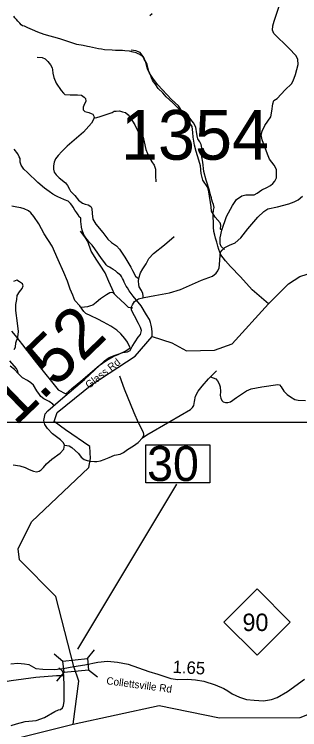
# Model space of a CAD drawing. Extents: x 1159738 to 1321356, y 736314 to 882035.
# Drawn here: x 1219753 to 1222618, y 807918 to 815102 of the extents above; entities that cross this region are included whole.
import ezdxf

# ---------------------------------------------------------------- set-up
doc = ezdxf.new("R2010")
doc.units = 0
for name, color, linetype in [('Exist Boundary Land Use Forest National US Forest Service', 7, 'Continuous'), ('Exist Hydrographic Creek Single Shore', 7, 'Continuous'), ('Exist Hydrographic Misc Water Feature', 7, 'Continuous'), ('Exist Road Non-System Type 51', 7, 'Continuous'), ('Exist Road Primary NC Attributed', 7, 'Continuous'), ('Exist Road Primary NC Mileage Hundredths English Label', 7, 'Continuous'), ('Exist Road Primary NC Shield CELL', 7, 'Continuous'), ('Exist Road Primary NC Shield Number Label', 7, 'Continuous'), ('Exist Road Primary NC Structure Standard Bridge CELL', 7, 'Continuous'), ('Exist Road Primary NC Structure Standard Bridge Number Label', 7, 'Continuous'), ('Exist Road Secondary Mileage Hundredths English Label', 7, 'Continuous'), ('Exist Road Secondary Type 51 Attributed', 7, 'Continuous'), ('Exist Road Secondary Type 51 Label', 7, 'Continuous'), ('Exist Road Secondary Type 51 Number Label', 7, 'Continuous'), ('Map Preparation Inset Cut Line', 7, 'Continuous')]:
    doc.layers.add(name, color=color, linetype=linetype)

msp = doc.modelspace()

# ---------------------------------------------------------------- linework, layer by layer
at = {"layer": 'Exist Boundary Land Use Forest National US Forest Service'}
msp.add_lwpolyline([(1219726, 811918.2), (1219760.2, 811876.8), (1219834.3, 811782.6), (1219881.3, 811723.2), (1219976.2, 811602.7), (1219991, 811584.2), (1220193.3, 811330.7), (1220270.3, 811290.7), (1220330.3, 811342.7), (1220420.3, 811416.7), (1220516.2, 811497.7), (1220604.2, 811573.7), (1220683.3, 811627.8), (1220746.2, 811663.8), (1220797.3, 811684.7), (1220872.2, 811722.8), (1220917.2, 811751.7), (1220888.2, 811807.8), (1220863.3, 811844.8), (1220823.2, 811891.7), (1220782.3, 811928.7), (1220721.3, 811970.7), (1220650.2, 812008.8), (1220590.3, 812038.8), (1220521.3, 812073.8), (1220472.3, 812095.8), (1220451.2, 812117.7), (1220410.2, 812172.8), (1220361.2, 812228.7), (1220341.2, 812282.8), (1220315.3, 812341.8), (1220287.3, 812420.8), (1220251.2, 812507.8), (1220192.3, 812637.8), (1220134.2, 812774.7), (1220053.2, 812896.7), (1219998.3, 812996.8), (1219950.3, 813069.8), (1219919.2, 813106.8), (1219894.2, 813129.7), (1219852.3, 813146.7), (1219818.2, 813157.8), (1219779.3, 813164.7), (1219727.2, 813173.8)], dxfattribs=at)
at = {"layer": 'Exist Hydrographic Creek Single Shore'}
for points in [[(1220350.2, 808551.2), (1220171.2, 809254.3), (1219805.3, 809622.7), (1219792.3, 809734.5), (1219924.3, 810004.4), (1220500, 810552), (1220519.5, 810641.7), (1220511.7, 810762.5), (1220266.3, 810929.8), (1220153.4, 811011.9), (1220183.5, 811102.7), (1220531.4, 811384.1), (1220968.1, 811669.3), (1221137.2, 811867), (1221334.5, 811802.7), (1221480.3, 811722.8), (1221764.3, 811730.2), (1221940.2, 811792.4), (1222306.9, 812193.6), (1222507.3, 812394.9), (1222618.2, 812468.1), (1223242.2, 812665.7)], [(1220345.3, 807973.8), (1221208.3, 808160.1), (1221814.3, 808036.3), (1222623.4, 808039.8), (1222876.4, 808139.8), (1222911.4, 808204.8), (1222925.3, 808414.5), (1222969.4, 808522), (1223030.4, 808586.4), (1223146.3, 808623.5)], [(1220345.3, 807973.8), (1220400.2, 808403.9), (1220350.2, 808551.2)], [(1217735.3, 806752.5), (1217869.3, 806782.7), (1218174.3, 806957.1), (1218388.3, 807159.6), (1218467.2, 807409.5), (1218856.6, 807857.7), (1218930.6, 807986.3), (1219490.3, 807830.1), (1219807.3, 807840.2), (1220345.3, 807973.8)]]:
    msp.add_lwpolyline(points, dxfattribs=at)
at = {"layer": 'Exist Hydrographic Misc Water Feature'}
for points in [[(1222306.9, 812193.6), (1222142.5, 812334.2), (1222024, 812465.5), (1221924.7, 812568.2), (1221872.2, 812625.7), (1221827.9, 812687), (1221807.2, 812739.5), (1221798.1, 812771.8), (1221787.3, 812812.2), (1221774.3, 812854.5), (1221765.1, 812882.7), (1221756.1, 812919.1), (1221753.3, 812965.1), (1221752.7, 813019.2), (1221749.8, 813061.3), (1221748.6, 813085.4), (1221749.3, 813115.4), (1221751.6, 813125.3), (1221751.9, 813135.3), (1221758.5, 813161.2), (1221751.5, 813191.3), (1221741.9, 813213.6), (1221734.8, 813239.8), (1221733.2, 813257.9), (1221727.7, 813278.1), (1221713.2, 813332.5), (1221678.1, 813437.5), (1221654.4, 813522.2), (1221644.8, 813616.5), (1221636.3, 813670.8), (1221634.8, 813690.9), (1221635.4, 813714.8), (1221638.2, 813742.8), (1221633.2, 813777), (1221629.7, 813795.1), (1221616.3, 813819.5), (1221608.6, 813831.7), (1221597.1, 813850), (1221591.4, 813864.2), (1221581.1, 813920.5), (1221579.7, 813946.6), (1221576.2, 813964.7), (1221568.7, 813982.8), (1221553.5, 814013.3), (1221516.7, 814060.3), (1221491.6, 814091.1), (1221434.5, 814126.6), (1221387.6, 814169.9), (1221344.6, 814211.1), (1221278.3, 814272.9), (1221243.5, 814313.9), (1221198.6, 814357.1), (1221167.8, 814402), (1221152.3, 814424.4), (1221140.8, 814440.7), (1221133.1, 814455), (1221123.9, 814483.2), (1221105.1, 814531.8), (1221086.9, 814596.3), (1221079.4, 814614.6), (1221067.9, 814632.9), (1221058.4, 814651.1), (1221048.8, 814667.4), (1221037.2, 814681.8), (1221013.6, 814696.4), (1220995.8, 814704.9), (1220976.1, 814715.4), (1220946.3, 814722.3), (1220908.4, 814731.2), (1220862.6, 814734.5), (1220840.5, 814737.1), (1220810.6, 814737.9), (1220792.5, 814738.4), (1220768.6, 814739.1), (1220736.6, 814739.9), (1220658.6, 814746), (1220628.8, 814750.8), (1220596.9, 814755.7), (1220509.3, 814774), (1220487.4, 814778.7), (1220443.7, 814787.9), (1220381.9, 814797.6), (1220209.4, 814856.3), (1220054.5, 814898.5), (1219989.1, 814922.2), (1219935.6, 814945.7), (1219890, 814964.9), (1219870.4, 814977.5), (1219854.5, 814981.9), (1219836.7, 814986.4), (1219820.9, 814996.9), (1219807.3, 815013.2), (1219789.7, 815031.7), (1219774.3, 815048.1), (1219758.7, 815064.6), (1219749.1, 815082.9)], [(1221137.2, 811867), (1221135.7, 811887.1), (1221136.3, 811911.1), (1221133.3, 811947.2), (1221128.2, 811979.3), (1221120.9, 812007.6), (1221111.7, 812037.9), (1221081, 812084.7), (1221025.5, 812174.3), (1220946, 812272.5), (1220907.4, 812323.6), (1220888.2, 812354.1), (1220876.6, 812370.4), (1220857.8, 812413), (1220850.4, 812433.2), (1220840.7, 812449.5), (1220829.3, 812469.8), (1220821.6, 812480), (1220809.9, 812490.4), (1220790.2, 812506.9), (1220768.8, 812525.5), (1220747.1, 812540.1), (1220725.5, 812552.7), (1220709.7, 812563.1), (1220688, 812573.7), (1220674.3, 812586), (1220660.8, 812606.4), (1220629.9, 812649.3), (1220562.6, 812747.2), (1220535.6, 812784), (1220506.3, 812814.8), (1220489, 812835.3), (1220471.4, 812855.7), (1220458.1, 812878.1), (1220448.6, 812898.4), (1220435.6, 812934.8), (1220426.3, 812963.1), (1220423.2, 812997.1), (1220421.8, 813017.2), (1220422.3, 813035.2), (1220420.7, 813049.2), (1220420.8, 813055.2), (1220409.1, 813065.5), (1220393.7, 813088), (1220380.2, 813108.4), (1220360.9, 813135), (1220343.7, 813163.5), (1220332.3, 813185.8), (1220318.7, 813202.1), (1220293.3, 813224.8), (1220257.7, 813239.8), (1220214.2, 813259), (1220198.3, 813265.5), (1220170.7, 813278.2), (1220139.1, 813297.1), (1220103.8, 813322), (1220056.7, 813357.3), (1219990.2, 813411.2), (1219884.8, 813512.1), (1219847.7, 813547.1), (1219822.9, 813587.8), (1219813.5, 813616.1), (1219810.6, 813652.2), (1219803.1, 813670.4), (1219789.8, 813700.7), (1219751.1, 813747.9)]]:
    msp.add_lwpolyline(points, dxfattribs=at)
at = {"layer": 'Exist Road Non-System Type 51'}
for points in [[(1221862.7, 812740.8), (1221829.2, 812770.1), (1221820.9, 812795.2), (1221818.8, 812858), (1221835.5, 812935.5), (1221883.6, 813071.6), (1221942.2, 813182.6), (1221984.1, 813241.2), (1222036.4, 813278.9), (1222076.1, 813289.3), (1222120.1, 813289.3), (1222159.8, 813289.3), (1222191.2, 813306.1), (1222239.3, 813339.6), (1222288.5, 813363.3), (1222324, 813382.1), (1222349.2, 813403), (1222368, 813426.1), (1222384.7, 813459.6), (1222386.8, 813493.1), (1222384.7, 813543.3), (1222363.8, 813587.3), (1222315.7, 813645.9), (1222294.8, 813698.3), (1222240.4, 813840.6), (1222232, 813890.9), (1222240.4, 813928.6), (1222269.6, 813985.1), (1222330.3, 814073), (1222338.7, 814129.6), (1222347.1, 814202.8), (1222359.6, 814236.9), (1222391, 814257.8), (1222472.6, 814341.6), (1222535.4, 814402.3), (1222554.2, 814433.7), (1222575.1, 814496.5), (1222602.3, 814599.1), (1222600.2, 814647.3), (1222583.5, 814684.9), (1222508.2, 814762.4), (1222359.6, 814909), (1222345, 814942.5), (1222347.1, 814984.3), (1222361.7, 815032.5), (1222420.5, 815202.9)], [(1221137.1, 815105), (1221114, 815086.1)], [(1221835.5, 812935.5), (1221824.9, 812945.5), (1221827, 812983.2), (1221818.6, 813006.2), (1221770.5, 813064.8), (1221732.8, 813125.5), (1221728.6, 813167.4), (1221707.7, 813318.1), (1221697.2, 813362.1), (1221647, 813435.4), (1221628.3, 813501.4), (1221622, 813578.9), (1221605.3, 813637.5), (1221578.1, 813723.4), (1221563.4, 813788.3), (1221548.8, 813867.8), (1221546.7, 813916), (1221538.3, 813974.6), (1221483.9, 814054.2), (1221444.2, 814117), (1221400.2, 814184), (1221331.2, 814246.8), (1221193.6, 814392.3), (1221151.8, 814450.9), (1221112, 814511.6), (1221089, 814553.5), (1221074.4, 814616.3), (1221053.4, 814668.6), (1221015.8, 814716.8), (1220973.9, 814733.5), (1220925.8, 814741.9)], [(1219983.1, 814672.7), (1220033.3, 814666.4), (1220062.6, 814653.3), (1220089.8, 814626.1), (1220114.9, 814595.8), (1220133.7, 814563.3), (1220136.9, 814543.4), (1220138.9, 814511), (1220151.5, 814468.1), (1220174.5, 814411.5), (1220222.6, 814335.1), (1220245.7, 814308.9), (1220260.3, 814295.3), (1220313.7, 814294.3), (1220387.9, 814294.3), (1220427.7, 814289), (1220455.9, 814271.2), (1220466.4, 814255.5), (1220470.6, 814230.4), (1220452.8, 814187.5), (1220443.4, 814169.4), (1220445.5, 814142.2), (1220461.2, 814124.4), (1220501, 814115), (1220526.1, 814106.6), (1220541.8, 814098.2), (1220551.2, 814078.3), (1220554.3, 814064.7), (1220548, 814044.8), (1220527.1, 814007.1), (1220447.6, 813919.2), (1220284.4, 813776.8), (1220230.2, 813724.1), (1220192.6, 813684.3), (1220167.5, 813648.7), (1220152.8, 813615.2), (1220145.5, 813581.7), (1220146.5, 813545.1), (1220152.8, 813516.8), (1220172.7, 813490.7), (1220203, 813459.2), (1220266.8, 813407.9), (1220288.8, 813383.9), (1220308.7, 813345.1), (1220315.7, 813326), (1220359.7, 813281), (1220398.4, 813233.9), (1220437.1, 813204.5), (1220465.3, 813195.1), (1220495.7, 813187.8), (1220522.9, 813171), (1220532.3, 813150.1), (1220534.4, 813100.9), (1220542.7, 813044.4), (1220571, 812995.2), (1220643.2, 812910.4), (1220693.1, 812843.1), (1220727.7, 812809.6), (1220777.9, 812775.1), (1220810.3, 812744.7), (1220861.6, 812662), (1220922.2, 812561.5), (1220939.8, 812529.4), (1220970.1, 812471.8), (1220991.1, 812455.1), (1221002.6, 812452)], [(1220554.3, 814064.7), (1220571.9, 814063.3), (1220624.8, 814080.2), (1220645, 814084.7), (1220684.4, 814100.5), (1220737.3, 814116.3), (1220754.2, 814127.5), (1220775.6, 814129.8), (1220809.4, 814132), (1220839.7, 814123), (1220870.1, 814115.1), (1220897.2, 814093.7), (1220917.4, 814064.4), (1220964.7, 813990.1), (1220996.2, 813921.4), (1221017.6, 813892.1), (1221045.7, 813867.3), (1221055.9, 813820), (1221072.7, 813744.6), (1221089.6, 813702.9), (1221109.9, 813658.9), (1221133.5, 813621.8), (1221158.1, 813585.2), (1221170.4, 813548), (1221171.6, 813479.3), (1221173.8, 813419.6)], [(1220760.1, 812291.2), (1220734, 812344), (1220702.6, 812417.3), (1220666, 812504.2), (1220613.7, 812583.7), (1220580.2, 812631.9), (1220524.7, 812724), (1220490.2, 812821.4), (1220459.9, 812867.4), (1220417.2, 812924.4)], [(1221002.6, 812452), (1221021.2, 812504.6), (1221044.3, 812546.5), (1221075.6, 812594.6), (1221104.9, 812649.1), (1221150.7, 812700.6), (1221260.5, 812785.4), (1221356.8, 812871.2)], [(1219751.3, 811736.4), (1219766.2, 811759.4), (1219767.6, 811804.1), (1219787.9, 811860.9), (1219794.6, 811916.5), (1219786.5, 812001.8), (1219767.6, 812127.1), (1219768.9, 812188), (1219778.4, 812236.8), (1219782.5, 812277.4), (1219804.1, 812315.3), (1219832.5, 812349.1), (1219842, 812373.5), (1219836.6, 812395.2), (1219804.1, 812414.1), (1219779.7, 812430.4), (1219745.9, 812418.2)], [(1221046.3, 812251.3), (1221048.4, 812274.3), (1221042.2, 812299.4), (1221029.6, 812329.8), (1221006.6, 812366.4), (1221003.5, 812388.4), (1221001.4, 812421.9), (1221002.6, 812452)], [(1220942.1, 812152), (1220917, 812153), (1220898.2, 812158.2), (1220861.6, 812192.8), (1220777.9, 812270.3), (1220760.1, 812291.2), (1220746.5, 812303.8), (1220732.9, 812306.9), (1220712, 812303.8), (1220679.5, 812284.9), (1220618.9, 812245.1), (1220576, 812208.5), (1220541.5, 812182.3), (1220519.5, 812172.9), (1220488.1, 812163.5), (1220427.4, 812157.2)], [(1219790.6, 811496), (1219787.9, 811519.7), (1219774.3, 811544.1), (1219708, 811621.3)], [(1220157.3, 811166.9), (1220138.4, 811187.2), (1220101.8, 811214.3), (1220049, 811241.4), (1220020.6, 811264.4), (1220004.4, 811284.7), (1219980, 811319.9), (1219946.2, 811376.8), (1219919.2, 811402.5), (1219885.3, 811422.8), (1219835.3, 811452.6), (1219790.6, 811496), (1219755.7, 811533.3), (1219711, 811569.9)], [(1220705.8, 810650.2), (1220760.3, 810673.2), (1220814.7, 810683.7), (1220848.2, 810700.4), (1220888, 810731.3), (1220949.7, 810766.9), (1220997.8, 810802.5), (1221040.7, 810849.6), (1221052.2, 810867.4), (1221052.2, 810884.1), (1221049.1, 810903), (1221000.9, 810999.3), (1220958, 811098.7), (1220858.9, 811336.7), (1220813.9, 811467.5)], [(1221040.7, 810849.6), (1221082.2, 810878.3), (1221314.4, 811011.3), (1221522.6, 811132.7), (1221541.4, 811152.6), (1221555, 811173.5), (1221562.3, 811214.4), (1221572.8, 811267.8), (1221600, 811318), (1221637.7, 811368.3), (1221704.4, 811441), (1221724.3, 811459.8), (1221783.9, 811522.6)], [(1221724.3, 811459.8), (1221750, 811452.5), (1221775.1, 811442), (1221793.9, 811421.1), (1221808.6, 811390.7), (1221820.1, 811360.4), (1221824.2, 811314.3), (1221820.1, 811273.5), (1221825.3, 811247.3), (1221837.8, 811224.3), (1221850.4, 811211.7), (1221872.4, 811203.3), (1221897.5, 811203.3), (1221924.7, 811211.7), (1221983.3, 811254.6), (1222085.8, 811321.6), (1222132.8, 811340.5), (1222238.5, 811359.3), (1222398.6, 811385.5), (1222415.8, 811381.5), (1222432.5, 811359.5), (1222459.7, 811317.6), (1222493.2, 811283.1), (1222524.6, 811261.1), (1222569.6, 811234.9), (1222604.1, 811225.5), (1222675.2, 811224.5)], [(1220256, 810774.2), (1220303, 810768.3), (1220331.9, 810750.7), (1220396.1, 810692.6), (1220426, 810653.5), (1220454.8, 810631.4), (1220485.2, 810619.6), (1220518, 810614.5), (1220559.2, 810611.3), (1220581.4, 810610.8), (1220617.3, 810616.7), (1220655.8, 810629.8), (1220705.8, 810650.2)], [(1219720.4, 807958.9), (1219774.1, 807978.2), (1219860.9, 808000.2), (1219972.4, 808011.3), (1220056, 808039.8), (1220160.7, 808099.1), (1220196.5, 808118.4), (1220215.8, 808119.7), (1220237.9, 808136.3), (1220247.5, 808159.7), (1220253, 808205.2), (1220254.4, 808352.7), (1220250.2, 808460.9), (1220246, 808487.1), (1220235, 808507.8), (1220200.6, 808539.5)], [(1218963.8, 808102.9), (1219017.5, 808176), (1219058.8, 808224.2), (1219141.5, 808276.6), (1219224.1, 808319.3), (1219264.1, 808335.9), (1219361.9, 808355.2), (1219720.8, 808412.7), (1219970.2, 808445.8), (1220177.7, 808462.2), (1220227.3, 808463.6), (1220250.2, 808460.9)]]:
    msp.add_lwpolyline(points, dxfattribs=at)
at = {"layer": 'Exist Road Primary NC Attributed'}
for points in [[(1220350.2, 808551.2), (1220460.5, 808569.3), (1220592, 808597.1), (1220688.9, 808604.9), (1220787.6, 808597.1), (1220896.8, 808575.9), (1221000.5, 808538), (1221103, 808502.4), (1221194.3, 808475.6), (1221324.3, 808433.2), (1221393.4, 808423.2), (1221492.6, 808424.3), (1221572.8, 808419.9), (1221654.8, 808405.4), (1221769.5, 808368.6), (1221855.3, 808331.8), (1221895.5, 808309.5), (1221940, 808279.4), (1222013.3, 808246.2), (1222085.7, 808222.8), (1222160.3, 808215), (1222255.6, 808208.3), (1222335.8, 808219.5), (1222392.7, 808242.9), (1222497.4, 808300.9), (1222666.8, 808425.8)], [(1219717, 808579.2), (1219788.4, 808584.8), (1219856.3, 808580.3), (1219898.7, 808571.4), (1219970.8, 808533.6), (1220041, 808525.8), (1220155.8, 808522), (1220245.1, 808532.1), (1220350.2, 808551.2)]]:
    msp.add_lwpolyline(points, dxfattribs=at)
at = {"layer": 'Exist Road Primary NC Shield CELL'}
msp.add_lwpolyline([(1221857.1, 808998.4), (1222190.1, 809331.4), (1222523.1, 808998.4), (1222190.1, 808665.4)], close=True, dxfattribs=at)
at = {"layer": 'Exist Road Primary NC Structure Standard Bridge CELL'}
for p, q in [((1220152.9, 808678.1), (1220240.8, 808606.7)), ((1220487.4, 808631.7), (1220558.8, 808719.6)), ((1220499.1, 808519.2), (1220586.9, 808447.8)), ((1220181.4, 808403.7), (1220252.7, 808491.6))]:
    msp.add_line(p, q, dxfattribs=at)
msp.add_lwpolyline([(1220240.8, 808606.7), (1220487.4, 808632.3), (1220499.3, 808517.1), (1220252.7, 808491.6)], close=True, dxfattribs=at)
at = {"layer": 'Exist Road Primary NC Structure Standard Bridge Number Label'}
msp.add_line((1220389.8, 808726.1), (1221384, 810383), dxfattribs=at)
msp.add_lwpolyline([(1221073.5, 810777.7), (1221717.6, 810777.7), (1221717.6, 810395.4), (1221073.5, 810395.4)], close=True, dxfattribs=at)
at = {"layer": 'Exist Road Secondary Type 51 Attributed'}
msp.add_lwpolyline([(1219742.2, 810577.7), (1219809, 810568.9), (1219863.6, 810549.7), (1219903.1, 810530.6), (1219945.6, 810514.4), (1219976, 810508.5), (1220001.8, 810512.9), (1220023, 810527.6), (1220045, 810551.9), (1220076.9, 810587.3), (1220131.5, 810635.8), (1220215, 810696.2), (1220249.9, 810736), (1220256, 810774.2), (1220248.4, 810799.3), (1220215.8, 810829.4), (1220136.9, 810888.3), (1220085.2, 810942.8), (1220059.4, 810984), (1220050.3, 811022.3), (1220054.9, 811057.6), (1220064, 811090), (1220091.3, 811120.9), (1220218.1, 811230.6), (1220456.3, 811435.3), (1220659, 811623), (1220704.5, 811656.8), (1220756.1, 811674.5), (1220795.6, 811689.2), (1220842.6, 811705.4), (1220891.2, 811711.3), (1220917, 811724.6), (1220936.7, 811767.3), (1220997.4, 811858.5), (1221020.2, 811888), (1221029.3, 811927.7), (1221020.2, 811955.7), (1220999.7, 811996.2), (1220958.7, 812074.2), (1220931.4, 812131.6), (1220931.4, 812165.5), (1220939, 812184.6), (1220960.3, 812218.5), (1221001.2, 812245), (1221056.9, 812256.4), (1221162.9, 812278.1), (1221310.1, 812303.1), (1221420.9, 812338.5), (1221632.6, 812430.5), (1221743.4, 812473.2), (1221778.3, 812501.2), (1221798.1, 812524.7), (1221808.7, 812554.2), (1221813.3, 812586.5), (1221820.8, 812682.2), (1221822.4, 812711.7), (1221839.1, 812733.8), (1221866.4, 812758.8), (1221912.7, 812784.6), (1221971.1, 812805.9), (1222028.8, 812857.4), (1222098.6, 812945.8), (1222196.5, 813065.8), (1222257.2, 813121.7), (1222298.2, 813146.7), (1222396.1, 813169.6), (1222509.9, 813197.5), (1222563, 813218.1), (1222602.5, 813238.7), (1222646.5, 813274.1)], dxfattribs=at)
at = {"layer": 'Map Preparation Inset Cut Line'}
msp.add_lwpolyline([(1213574.8, 811005.5), (1289258, 811005.5), (1289258, 782300.2), (1274049.2, 782296.9), (1274049.2, 766757), (1213574.8, 766757)], close=True, dxfattribs=at)

# ---------------------------------------------------------------- texts
at = {"layer": 'Exist Road Primary NC Mileage Hundredths English Label'}
msp.add_text('1.65', height=125, rotation=356.81796, dxfattribs=at).set_placement((1221340.5, 808489.2))
at = {"layer": 'Exist Road Primary NC Shield Number Label'}
msp.add_text('90', height=175, dxfattribs=at).set_placement((1222044.2, 808908.7))
at = {"layer": 'Exist Road Primary NC Structure Standard Bridge Number Label'}
msp.add_text('30', height=350, dxfattribs=at).set_placement((1221086, 810415.2))
at = {"layer": 'Exist Road Secondary Mileage Hundredths English Label'}
msp.add_text('1.52', height=500, rotation=43.95533, dxfattribs=at).set_placement((1219762.9, 810956.6))
at = {"layer": 'Exist Road Secondary Type 51 Label'}
for s, rotation, p in [('Glass Rd', 38.28835, (1220502.9, 811339.2)), ('Collettsville Rd', 352.48131, (1220673.9, 808374.8))]:
    msp.add_text(s, height=75, rotation=rotation, dxfattribs=at).set_placement(p)
at = {"layer": 'Exist Road Secondary Type 51 Number Label'}
msp.add_text('1354', height=500, dxfattribs=at).set_placement((1220823.4, 813641.4))

doc.saveas('drawing.dxf')
